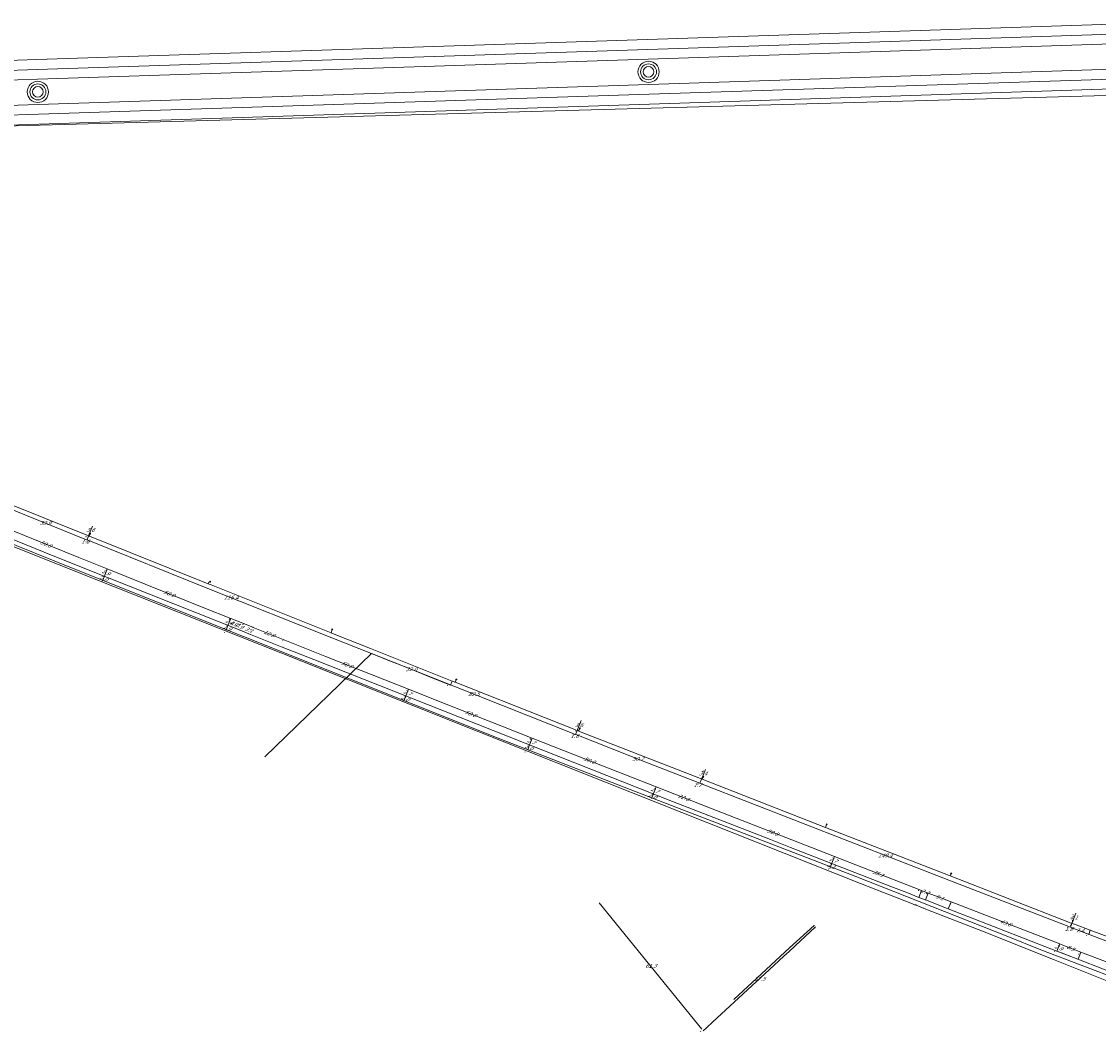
# Model space of a CAD drawing. Header units: metres. Extents: x 124576 to 133557, y 395865 to 402386.
# Tile 371 of 447: x 130482 to 130887, y 400899 to 401279. Entities that reach past the tile are written whole.
import ezdxf
from ezdxf.enums import TextEntityAlignment as Align

# ---------------------------------------------------------------- set-up
doc = ezdxf.new("R2010")
doc.units = ezdxf.units.M
doc.header["$MEASUREMENT"] = 0
for name, color, linetype, lineweight in [('LG_Hoog_Spanning_P_Tennet_Tso', 7, 'Continuous', 0), ('LG_Laag_Spanning_P_Enexis_Netbeheer_BV', 7, 'Continuous', 0), ('LG_Midden_Spanning_P_Enexis_Netbeheer_BV', 7, 'Continuous', 0), ('MV_Laag_Spanning', 7, 'Continuous', 0), ('MV_Laag_Spanning_lijn', 7, 'Continuous', 0), ('MV_Laag_Spanning_pijl', 7, 'Continuous', 0), ('MV_Midden_Spanning', 7, 'Continuous', 0), ('MV_Midden_Spanning_lijn', 7, 'Continuous', 0), ('MV_Midden_Spanning_pijl', 7, 'Continuous', 0)]:
    doc.layers.add(name, color=color, linetype=linetype, lineweight=lineweight)
for name, color, linetype, lineweight, true_color in [('LG_Hoog_Spanning_Tennet_Tso', 1, 'Continuous', 13, 0xff0000), ('LG_Laag_Spanning_Enexis_Netbeheer_BV', 7, 'Continuous', 13, 0x960000), ('LG_Midden_Spanning_Enexis_Netbeheer_BV', 7, 'Continuous', 13, 0xd20000), ('LG_Riool_Onder_Druk_Gemeente_Tilburg_Ruimtelijke_Uitvoering', 7, 'Continuous', 13, 0x800080)]:
    doc.layers.add(name, color=color, linetype=linetype, lineweight=lineweight, true_color=true_color)
doc.styles.add('Klic_Annotatie', font='verdanai.ttf', dxfattribs={"oblique": 20, "height": 1.4})

# ---------------------------------------------------------------- blocks, each defined once
blk = doc.blocks.new('Mof')
at = {"layer": 'LG_Laag_Spanning_P_Enexis_Netbeheer_BV'}
h = blk.add_hatch(color=256, dxfattribs=at)
edge = h.paths.add_edge_path()
edge.add_arc((0, 0), 2, 0, 360)
blk = doc.blocks.new('Mof_1')
at = {"layer": 'LG_Midden_Spanning_P_Enexis_Netbeheer_BV'}
h = blk.add_hatch(color=256, dxfattribs=at)
edge = h.paths.add_edge_path()
edge.add_arc((0, 0), 2, 0, 360)
blk = doc.blocks.new('Streetlight')
at = {"layer": 'LG_Laag_Spanning_P_Enexis_Netbeheer_BV'}
for p, q in [((-1.8, 1.8), (-1.1, 1.1)), ((0, 2.5), (0, 1.5)), ((1.8, 1.8), (1.1, 1.1)), ((-1.1, -1.1), (-1.8, -1.8)), ((0, -1.5), (0, -2.5)), ((1.1, -1.1), (1.8, -1.8))]:
    blk.add_line(p, q, dxfattribs=at)
at = {"layer": 'LG_Laag_Spanning_P_Enexis_Netbeheer_BV', "flags": 128}
for points in [[(-2.5, 0), (-1.5, 0)], [(1.5, 0), (2.5, 0)]]:
    blk.add_lwpolyline(points, dxfattribs=at)
at = {"layer": 'LG_Laag_Spanning_P_Enexis_Netbeheer_BV'}
blk.add_circle((0, 0), 1.5, dxfattribs=at)
blk = doc.blocks.new('m_pijl')
at = {"layer": 'MV_Laag_Spanning_pijl'}
blk.add_hatch(color=7, dxfattribs=at).paths.add_polyline_path([(-1, -0.3), (-1, 0), (-1, 0.3), (0, 0)])
at = {"layer": 'MV_Laag_Spanning_pijl', "flags": 128}
blk.add_lwpolyline([(-1, 0), (-1, 0.3), (0, 0), (-1, -0.3), (-1, 0)], close=True, dxfattribs=at)
blk = doc.blocks.new('m_pijl_1')
at = {"layer": 'MV_Midden_Spanning_pijl'}
blk.add_hatch(color=7, dxfattribs=at).paths.add_polyline_path([(-1, -0.3), (-1, 0), (-1, 0.3), (0, 0)])
at = {"layer": 'MV_Midden_Spanning_pijl', "flags": 128}
blk.add_lwpolyline([(-1, 0), (-1, 0.3), (0, 0), (-1, -0.3), (-1, 0)], close=True, dxfattribs=at)
blk = doc.blocks.new('GSM Mast_1')
at = {"layer": 'LG_Hoog_Spanning_P_Tennet_Tso'}
for radius in [40, 30, 20]:
    blk.add_circle((0, 0), radius, dxfattribs=at)

msp = doc.modelspace()

# ---------------------------------------------------------------- linework, layer by layer
at = {"layer": 'LG_Hoog_Spanning_Tennet_Tso'}
for p, q in [((130717.01, 401271.89), (130922.4, 401278.66)), ((130717.13, 401268.19), (130929.56, 401275.2)), ((130487.47, 401264.37), (130717.01, 401271.89)), ((130717.25, 401264.49), (130936.72, 401271.73)), ((130487.6, 401260.67), (130717.13, 401268.19)), ((130257.92, 401256.8), (130487.47, 401264.37)), ((130487.72, 401256.97), (130717.25, 401264.49)), ((130717.57, 401255), (130947.18, 401262.57)), ((130258.05, 401253.1), (130487.6, 401260.67)), ((130258.17, 401249.4), (130487.72, 401256.97)), ((130717.69, 401251.3), (130947.3, 401258.87)), ((130488.03, 401247.48), (130717.57, 401255)), ((130717.81, 401247.6), (130947.42, 401255.18)), ((130488.15, 401243.78), (130717.69, 401251.3)), ((130258.49, 401239.9), (130488.03, 401247.48)), ((130488.27, 401240.08), (130717.81, 401247.6)), ((130258.61, 401236.21), (130488.15, 401243.78)), ((130258.73, 401232.51), (130488.27, 401240.08))]:
    msp.add_line(p, q, dxfattribs=at)
at = {"layer": 'LG_Hoog_Spanning_Tennet_Tso', "flags": 128}
for points in [[(130974.98, 401253.21), (130231.97, 401232.5), (130184.08, 401253.61), (130038.81, 401213.03)], [(130907.26, 400911), (130887.12, 400919.05), (130869.67, 400926.03), (130843.6, 400936.46), (130821.67, 400944.97), (130820.84, 400945.36), (130820.65, 400945.36), (130818.01, 400946.42), (130817.83, 400946.54), (130817.4, 400946.63), (130816.65, 400946.95), (130797.02, 400954.62), (130653.58, 401011.68), (130579.18, 401041.28), (130579.18, 401041.28), (130579.18, 401041.28), (130564.05, 401047.29), (130510.69, 401068.49), (130465.53, 401086.48)]]:
    msp.add_lwpolyline(points, dxfattribs=at)
at = {"layer": 'LG_Laag_Spanning_Enexis_Netbeheer_BV'}
for p, q in [((130507.13, 401085.21), (130507.49, 401086.14)), ((130598.1, 401048.84), (130598.48, 401050.11)), ((130644.7, 401030.3), (130645.15, 401031.31)), ((130737.54, 400993.79), (130737.97, 400994.7)), ((130783.96, 400975.7), (130784.35, 400976.84)), ((130830.82, 400957.44), (130831.18, 400958.37)), ((130876.52, 400939.62), (130876.92, 400940.65))]:
    msp.add_line(p, q, dxfattribs=at)
at = {"layer": 'LG_Laag_Spanning_Enexis_Netbeheer_BV', "flags": 128}
for points in [[(130418.02, 401121.12), (130461.11, 401103.74), (130475.49, 401097.94), (130506.04, 401085.64), (130507.13, 401085.21), (130507.89, 401084.9), (130551.86, 401067.32), (130553.01, 401066.86), (130598.1, 401048.84), (130599.05, 401048.46), (130599.26, 401048.37), (130612.95, 401042.9), (130614.81, 401042.16), (130643.62, 401030.73)], [(130418.02, 401121.12), (130461.11, 401103.74), (130475.49, 401097.94), (130506.04, 401085.64), (130507.13, 401085.21), (130507.89, 401084.9), (130551.86, 401067.32), (130553.01, 401066.86), (130598.1, 401048.84), (130599.05, 401048.46), (130599.26, 401048.37), (130612.95, 401042.9), (130614.81, 401042.16), (130643.62, 401030.73)], [(130551.86, 401067.32), (130552.09, 401067.84), (130552.67, 401068.07)], [(130643.62, 401030.73), (130644.7, 401030.3), (130689.64, 401012.48), (130690.89, 401011.99), (130691.5, 401011.75), (130737.54, 400993.79), (130783.96, 400975.7), (130830.82, 400957.44), (130875.59, 400939.98), (130876.52, 400939.62), (130877.46, 400939.27), (130883.46, 400937.05)], [(130643.62, 401030.73), (130644.7, 401030.3), (130689.64, 401012.48), (130690.89, 401011.99), (130691.5, 401011.75), (130737.54, 400993.79), (130783.96, 400975.7), (130830.82, 400957.44), (130875.59, 400939.98), (130876.52, 400939.62), (130877.46, 400939.27), (130883.46, 400937.05)], [(130690.89, 401011.99), (130691.37, 401012.37), (130691.58, 401012.92)], [(130779.62, 400938.87), (130770.4, 400930.4), (130759.85, 400920.64), (130749.49, 400911)], [(130779.62, 400938.87), (130770.4, 400930.4), (130759.85, 400920.64), (130749.49, 400911)], [(130779.62, 400938.87), (130770.4, 400930.4), (130759.85, 400920.64), (130749.49, 400911)], [(130883.46, 400937.05), (130923.66, 400922.14), (130953.72, 400911)], [(130883.46, 400937.05), (130923.66, 400922.14), (130953.72, 400911)]]:
    msp.add_lwpolyline(points, dxfattribs=at)
at = {"layer": 'LG_Midden_Spanning_Enexis_Netbeheer_BV'}
for p, q in [((130563.87, 401049.84), (130564.74, 401049.49)), ((130564.74, 401049.49), (130567.8, 401048.27)), ((130567.8, 401048.27), (130579.76, 401043.51)), ((130819.04, 400949.39), (130821.54, 400948.41)), ((130821.54, 400948.41), (130830.02, 400945.11)), ((130870.9, 400929.19), (130878.74, 400926.14))]:
    msp.add_line(p, q, dxfattribs=at)
at = {"layer": 'LG_Midden_Spanning_Enexis_Netbeheer_BV', "flags": 128}
for points in [[(130466.48, 401088.84), (130490.29, 401079.21), (130505.57, 401073.05), (130563.87, 401049.84), (130564.74, 401049.49), (130567.8, 401048.27), (130579.76, 401043.51), (130591.66, 401038.77), (130726.44, 400985.4), (130739.68, 400980.26), (130763.19, 400971.11), (130770.82, 400968.16), (130808.47, 400953.52), (130814.49, 400951.17), (130819.04, 400949.39), (130821.54, 400948.41), (130830.02, 400945.11), (130868.64, 400930.07), (130870.9, 400929.19), (130878.74, 400926.14), (130888.37, 400922.4), (130903.83, 400916.48), (130918.23, 400911)], [(130466.48, 401088.84), (130490.29, 401079.21), (130505.57, 401073.05), (130563.87, 401049.84), (130564.74, 401049.49), (130567.8, 401048.27), (130579.76, 401043.51)], [(130466.48, 401088.84), (130490.29, 401079.21), (130505.57, 401073.05), (130563.87, 401049.84), (130564.74, 401049.49), (130567.8, 401048.27), (130579.76, 401043.51), (130591.66, 401038.77), (130726.44, 400985.4), (130739.68, 400980.26), (130763.19, 400971.11), (130770.82, 400968.16), (130808.47, 400953.52), (130814.49, 400951.17), (130819.04, 400949.39), (130821.54, 400948.41), (130830.02, 400945.11), (130868.64, 400930.07), (130870.9, 400929.19), (130878.74, 400926.14), (130888.37, 400922.4), (130903.83, 400916.48), (130918.23, 400911)], [(130466.48, 401088.84), (130490.29, 401079.21), (130505.57, 401073.05), (130563.87, 401049.84)], [(130466.48, 401088.84), (130490.29, 401079.21), (130505.57, 401073.05), (130563.87, 401049.84)], [(130466.48, 401088.84), (130490.29, 401079.21), (130505.57, 401073.05), (130563.87, 401049.84)], [(130466.48, 401088.84), (130490.29, 401079.21), (130505.57, 401073.05), (130563.87, 401049.84), (130564.74, 401049.49), (130567.8, 401048.27)], [(130466.48, 401088.84), (130490.29, 401079.21), (130505.57, 401073.05), (130563.87, 401049.84), (130564.74, 401049.49), (130567.8, 401048.27)], [(130466.48, 401088.84), (130490.29, 401079.21), (130505.57, 401073.05), (130563.87, 401049.84), (130564.74, 401049.49), (130567.8, 401048.27)], [(130466.48, 401088.84), (130490.29, 401079.21), (130505.57, 401073.05), (130563.87, 401049.84), (130564.74, 401049.49)], [(130466.48, 401088.84), (130490.29, 401079.21), (130505.57, 401073.05), (130563.87, 401049.84), (130564.74, 401049.49)], [(130466.48, 401088.84), (130490.29, 401079.21), (130505.57, 401073.05), (130563.87, 401049.84), (130564.74, 401049.49)], [(130466.48, 401088.84), (130490.29, 401079.21), (130505.57, 401073.05), (130563.87, 401049.84)], [(130563.87, 401049.84), (130564.74, 401049.49), (130567.8, 401048.27), (130579.76, 401043.51), (130591.66, 401038.77), (130726.44, 400985.4), (130739.68, 400980.26), (130763.19, 400971.11), (130770.82, 400968.16), (130808.47, 400953.52), (130814.49, 400951.17), (130819.04, 400949.39), (130821.54, 400948.41), (130830.02, 400945.11)], [(130563.87, 401049.84), (130564.74, 401049.49), (130567.8, 401048.27), (130579.76, 401043.51), (130591.66, 401038.77), (130726.44, 400985.4), (130739.68, 400980.26), (130763.19, 400971.11), (130770.82, 400968.16), (130808.47, 400953.52), (130814.49, 400951.17), (130819.04, 400949.39), (130821.54, 400948.41), (130830.02, 400945.11)], [(130563.87, 401049.84), (130564.74, 401049.49), (130567.8, 401048.27), (130579.76, 401043.51), (130591.66, 401038.77), (130726.44, 400985.4), (130739.68, 400980.26), (130763.19, 400971.11), (130770.82, 400968.16), (130808.47, 400953.52), (130814.49, 400951.17), (130819.04, 400949.39), (130821.54, 400948.41), (130830.02, 400945.11)], [(130564.74, 401049.49), (130567.8, 401048.27), (130579.76, 401043.51), (130591.66, 401038.77), (130726.44, 400985.4), (130739.68, 400980.26), (130763.19, 400971.11), (130770.82, 400968.16), (130808.47, 400953.52), (130814.49, 400951.17), (130819.04, 400949.39), (130821.54, 400948.41)], [(130564.74, 401049.49), (130567.8, 401048.27), (130579.76, 401043.51), (130591.66, 401038.77), (130726.44, 400985.4), (130739.68, 400980.26), (130763.19, 400971.11), (130770.82, 400968.16), (130808.47, 400953.52), (130814.49, 400951.17), (130819.04, 400949.39), (130821.54, 400948.41)], [(130564.74, 401049.49), (130567.8, 401048.27), (130579.76, 401043.51), (130591.66, 401038.77), (130726.44, 400985.4), (130739.68, 400980.26), (130763.19, 400971.11), (130770.82, 400968.16), (130808.47, 400953.52), (130814.49, 400951.17), (130819.04, 400949.39), (130821.54, 400948.41)], [(130567.8, 401048.27), (130579.76, 401043.51), (130591.66, 401038.77), (130726.44, 400985.4), (130739.68, 400980.26), (130763.19, 400971.11), (130770.82, 400968.16), (130808.47, 400953.52), (130814.49, 400951.17), (130819.04, 400949.39)], [(130567.8, 401048.27), (130579.76, 401043.51), (130591.66, 401038.77), (130726.44, 400985.4), (130739.68, 400980.26), (130763.19, 400971.11), (130770.82, 400968.16), (130808.47, 400953.52), (130814.49, 400951.17), (130819.04, 400949.39)], [(130567.8, 401048.27), (130579.76, 401043.51), (130591.66, 401038.77), (130726.44, 400985.4), (130739.68, 400980.26), (130763.19, 400971.11), (130770.82, 400968.16), (130808.47, 400953.52), (130814.49, 400951.17), (130819.04, 400949.39)], [(130579.76, 401043.51), (130591.66, 401038.77), (130726.44, 400985.4), (130739.68, 400980.26)], [(130579.76, 401043.51), (130591.66, 401038.77), (130726.44, 400985.4), (130739.68, 400980.26)], [(130739.68, 400980.26), (130763.19, 400971.11), (130770.82, 400968.16), (130808.47, 400953.52), (130814.49, 400951.17), (130819.04, 400949.39), (130821.54, 400948.41), (130830.02, 400945.11), (130868.64, 400930.07), (130870.9, 400929.19), (130878.74, 400926.14), (130888.37, 400922.4), (130903.83, 400916.48), (130918.23, 400911)], [(130739.68, 400980.26), (130763.19, 400971.11), (130770.82, 400968.16), (130808.47, 400953.52), (130814.49, 400951.17), (130819.04, 400949.39)], [(130819.04, 400949.39), (130821.54, 400948.41), (130830.02, 400945.11), (130868.64, 400930.07), (130870.9, 400929.19), (130878.74, 400926.14), (130888.37, 400922.4), (130903.83, 400916.48), (130918.23, 400911)], [(130819.04, 400949.39), (130821.54, 400948.41), (130830.02, 400945.11), (130868.64, 400930.07), (130870.9, 400929.19), (130878.74, 400926.14), (130888.37, 400922.4), (130903.83, 400916.48), (130918.23, 400911)], [(130819.04, 400949.39), (130821.54, 400948.41), (130830.02, 400945.11), (130868.64, 400930.07), (130870.9, 400929.19), (130878.74, 400926.14), (130888.37, 400922.4), (130903.83, 400916.48), (130918.23, 400911)], [(130821.54, 400948.41), (130830.02, 400945.11), (130868.64, 400930.07), (130870.9, 400929.19), (130878.74, 400926.14), (130888.37, 400922.4), (130903.83, 400916.48), (130918.23, 400911)], [(130821.54, 400948.41), (130830.02, 400945.11), (130868.64, 400930.07), (130870.9, 400929.19), (130878.74, 400926.14), (130888.37, 400922.4), (130903.83, 400916.48), (130918.23, 400911)], [(130821.54, 400948.41), (130830.02, 400945.11), (130868.64, 400930.07), (130870.9, 400929.19), (130878.74, 400926.14), (130888.37, 400922.4), (130903.83, 400916.48), (130918.23, 400911)], [(130830.02, 400945.11), (130868.64, 400930.07), (130870.9, 400929.19), (130878.74, 400926.14), (130888.37, 400922.4), (130903.83, 400916.48), (130918.23, 400911)], [(130830.02, 400945.11), (130868.64, 400930.07), (130870.9, 400929.19), (130878.74, 400926.14), (130888.37, 400922.4), (130903.83, 400916.48), (130918.23, 400911)], [(130830.02, 400945.11), (130868.64, 400930.07), (130870.9, 400929.19), (130878.74, 400926.14), (130888.37, 400922.4), (130903.83, 400916.48), (130918.23, 400911)], [(130830.02, 400945.11), (130868.64, 400930.07), (130870.9, 400929.19)], [(130870.9, 400929.19), (130872.99, 400928.37), (130874.82, 400927.66), (130878.74, 400926.14)], [(130870.9, 400929.19), (130872.99, 400928.37), (130874.82, 400927.66), (130878.74, 400926.14)], [(130870.9, 400929.19), (130872.99, 400928.37), (130874.82, 400927.66), (130878.74, 400926.14)], [(130870.9, 400929.19), (130872.99, 400928.37), (130874.82, 400927.66), (130878.74, 400926.14)], [(130870.9, 400929.19), (130872.99, 400928.37), (130874.82, 400927.66), (130878.74, 400926.14)], [(130870.9, 400929.19), (130872.99, 400928.37), (130874.82, 400927.66), (130878.74, 400926.14)], [(130870.9, 400929.19), (130872.99, 400928.37), (130874.82, 400927.66), (130878.74, 400926.14)], [(130870.9, 400929.19), (130872.99, 400928.37), (130874.82, 400927.66), (130878.74, 400926.14)], [(130870.9, 400929.19), (130872.99, 400928.37), (130874.82, 400927.66), (130878.74, 400926.14)], [(130870.9, 400929.19), (130872.99, 400928.37), (130874.82, 400927.66), (130878.74, 400926.14)], [(130870.9, 400929.19), (130872.99, 400928.37), (130874.82, 400927.66), (130878.74, 400926.14)], [(130870.9, 400929.19), (130872.99, 400928.37), (130874.82, 400927.66), (130878.74, 400926.14)], [(130870.9, 400929.19), (130872.99, 400928.37), (130874.82, 400927.66), (130878.74, 400926.14)], [(130878.74, 400926.14), (130888.37, 400922.4), (130903.83, 400916.48), (130918.23, 400911)]]:
    msp.add_lwpolyline(points, dxfattribs=at)
at = {"layer": 'LG_Riool_Onder_Druk_Gemeente_Tilburg_Ruimtelijke_Uitvoering', "flags": 128}
msp.add_lwpolyline([(130912.99, 400911), (130895.18, 400918.17), (130864.9, 400929.73), (130852.48, 400934.68), (130795.29, 400957.28), (130719.51, 400986.41), (130661.54, 401009.02), (130500.5, 401073.34), (130444.54, 401095.79)], dxfattribs=at)
at = {"layer": 'MV_Laag_Spanning_lijn'}
for p, q in [((130573.2, 401002.25), (130613.29, 401041.04)), ((130643.62, 401030.73), (130642.99, 401029.22)), ((130882.84, 400935.45), (130883.46, 400937.05))]:
    msp.add_line(p, q, dxfattribs=at)
at = {"layer": 'MV_Laag_Spanning_pijl'}
for p, q in [((130506.96, 401085.27), (130508.45, 401088.96)), ((130506.37, 401083.79), (130506.96, 401085.27)), ((130690.57, 401012.11), (130692.05, 401015.89)), ((130689.98, 401010.62), (130690.57, 401012.11)), ((130736.71, 400992.29), (130737.33, 400993.88)), ((130737.33, 400993.88), (130738.76, 400997.49)), ((130698.84, 400947.38), (130737.45, 400899.79)), ((130876.52, 400939.62), (130877.99, 400943.46)), ((130875.95, 400938.13), (130876.52, 400939.62)), ((130875.95, 400938.13), (130882.84, 400935.45))]:
    msp.add_line(p, q, dxfattribs=at)
at = {"layer": 'MV_Laag_Spanning_pijl', "flags": 128}
for points in [[(130474.92, 401096.44), (130506.16, 401083.87), (130506.37, 401083.79)], [(130506.37, 401083.79), (130552.44, 401065.28), (130598.38, 401046.98), (130613.29, 401041.04)], [(130613.29, 401041.04), (130620.63, 401038.12), (130626.28, 401035.89), (130635.73, 401032.11), (130642.99, 401029.22)], [(130613.29, 401041.04), (130613.29, 401041.04), (130644.16, 401028.75), (130689.98, 401010.62)], [(130689.98, 401010.62), (130690.44, 401010.44), (130717.06, 401000), (130736.71, 400992.29)], [(130736.71, 400992.29), (130736.96, 400992.19), (130830.22, 400955.86), (130875.95, 400938.13)], [(130737.94, 400899.18), (130739.2, 400900.34), (130741.6, 400902.57), (130743.09, 400903.95), (130762.93, 400922.3), (130764.62, 400923.86), (130768.26, 400927.23), (130770.23, 400929.05), (130772.52, 400931.17), (130780.19, 400938.26)], [(130875.95, 400938.13), (130876.21, 400938.02), (130962.38, 400904.91)]]:
    msp.add_lwpolyline(points, dxfattribs=at)
at = {"layer": 'MV_Midden_Spanning_lijn'}
for p, q in [((130820, 400952.01), (130819.04, 400949.39)), ((130822.51, 400951.03), (130821.54, 400948.41)), ((130831.12, 400947.69), (130830.02, 400945.11)), ((130879.94, 400928.82), (130878.88, 400926.15))]:
    msp.add_line(p, q, dxfattribs=at)
at = {"layer": 'MV_Midden_Spanning_pijl'}
for p, q in [((130513.97, 401072.9), (130512.89, 401070.21)), ((130512.89, 401070.21), (130512.15, 401068.35)), ((130559.33, 401051.66), (130558.63, 401049.9)), ((130560.37, 401054.27), (130559.33, 401051.66)), ((130560.37, 401054.27), (130564.92, 401052.45)), ((130564.92, 401052.45), (130565.75, 401052.11)), ((130627.21, 401027.63), (130626.21, 401025.12)), ((130626.21, 401025.12), (130625.48, 401023.26)), ((130672.71, 401006.73), (130671.98, 401004.87)), ((130673.71, 401009.24), (130672.71, 401006.73)), ((130720.25, 400990.97), (130719.25, 400988.46)), ((130720.25, 400990.97), (130740.73, 400982.95)), ((130719.25, 400988.46), (130718.52, 400986.6)), ((130786.31, 400962.23), (130785.55, 400960.27)), ((130787.29, 400964.74), (130786.31, 400962.23)), ((130787.29, 400964.74), (130820, 400952.01)), ((130820, 400952.01), (130822.51, 400951.03)), ((130872.01, 400931.87), (130870.91, 400929.19)), ((130879.94, 400928.82), (130926.62, 400910.9))]:
    msp.add_line(p, q, dxfattribs=at)
at = {"layer": 'MV_Midden_Spanning_pijl', "flags": 128}
for points in [[(130467.58, 401091.56), (130503.32, 401077.18), (130513.97, 401072.9)], [(130513.97, 401072.91), (130550.28, 401058.3), (130560.37, 401054.27)], [(130565.75, 401052.11), (130568.63, 401050.96), (130568.78, 401050.9)], [(130568.78, 401050.9), (130580.67, 401046.14), (130580.75, 401046.11)], [(130580.75, 401046.11), (130595.74, 401040.11), (130627.21, 401027.63)], [(130627.21, 401027.63), (130641.3, 401022.04), (130673.71, 401009.24)], [(130673.71, 401009.26), (130697.18, 401000), (130720.25, 400990.97)], [(130740.72, 400982.96), (130778.7, 400968.09), (130787.29, 400964.74)], [(130822.51, 400951.03), (130827.64, 400949.04), (130830.99, 400947.74), (130831.12, 400947.69)], [(130831.12, 400947.69), (130871.97, 400931.89), (130872.03, 400931.86)], [(130872.01, 400931.87), (130873.75, 400931.2), (130879.94, 400928.82)]]:
    msp.add_lwpolyline(points, dxfattribs=at)

# ---------------------------------------------------------------- block references
at = {"layer": 'LG_Hoog_Spanning_P_Tennet_Tso', "xscale": 0.1, "yscale": 0.1, "zscale": 0.1}
for p in [(130717.41, 401259.75), (130487.87, 401252.22)]:
    msp.add_blockref('GSM Mast_1', p, dxfattribs=at)
at = {"layer": 'LG_Laag_Spanning_P_Enexis_Netbeheer_BV', "xscale": 0.1, "yscale": 0.1, "zscale": 0.1}
for p in [(130507.13, 401085.21), (130551.86, 401067.32), (130598.1, 401048.84), (130643.62, 401030.73), (130644.7, 401030.3), (130690.89, 401011.99), (130737.54, 400993.79), (130783.96, 400975.7), (130830.82, 400957.44), (130876.52, 400939.62), (130883.46, 400937.05)]:
    msp.add_blockref('Mof', p, dxfattribs=at)
for name, p, rotation in [('Streetlight', (130507.49, 401086.14), 291), ('Streetlight', (130552.67, 401068.07), 22), ('Streetlight', (130598.48, 401050.11), 287), ('Streetlight', (130645.15, 401031.31), 294), ('Streetlight', (130691.58, 401012.92), 292), ('Streetlight', (130737.97, 400994.7), 296), ('Streetlight', (130784.35, 400976.84), 289), ('Streetlight', (130831.18, 400958.37), 291), ('Mof', (130779.62, 400938.87), 359), ('Mof', (130779.62, 400938.87), 359), ('Streetlight', (130876.92, 400940.65), 291)]:
    msp.add_blockref(name, p, dxfattribs=dict(at, rotation=rotation))
at = {"layer": 'LG_Midden_Spanning_P_Enexis_Netbeheer_BV', "xscale": 0.1, "yscale": 0.1, "zscale": 0.1, "rotation": 359}
for p in [(130563.87, 401049.84), (130563.87, 401049.84), (130563.87, 401049.84), (130564.74, 401049.49), (130564.74, 401049.49), (130564.74, 401049.49), (130567.8, 401048.27), (130567.8, 401048.27), (130567.8, 401048.27), (130579.76, 401043.51), (130739.68, 400980.26), (130819.04, 400949.39), (130819.04, 400949.39), (130819.04, 400949.39), (130821.54, 400948.41), (130821.54, 400948.41), (130821.54, 400948.41), (130830.02, 400945.11), (130830.02, 400945.11), (130830.02, 400945.11)]:
    msp.add_blockref('Mof_1', p, dxfattribs=at)
at = {"layer": 'MV_Laag_Spanning_pijl', "xscale": 0.1, "yscale": 0.1, "zscale": 0.1}
for p, rotation in [((130508, 401088), 68), ((130506, 401083), 339), ((130506, 401085), 68), ((130613, 401041), 339), ((130642, 401029), 339), ((130692, 401015), 68), ((130689, 401010), 339), ((130690, 401012), 68), ((130738, 400997), 68), ((130736, 400992), 339), ((130737, 400993), 68), ((130877, 400943), 68.99999999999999), ((130780, 400938), 42), ((130875, 400938), 339), ((130876, 400939), 68), ((130882, 400935), 339), ((130737, 400899), 310)]:
    msp.add_blockref('m_pijl', p, dxfattribs=dict(at, rotation=rotation))
at = {"layer": 'MV_Midden_Spanning_pijl', "xscale": 0.1, "yscale": 0.1, "zscale": 0.1}
for p, rotation in [((130513, 401072), 339), ((130512, 401070), 249), ((130512, 401068), 249), ((130559, 401051), 249), ((130560, 401054), 339), ((130564, 401052), 339), ((130565, 401052), 339), ((130558, 401049), 249), ((130568, 401050), 339), ((130580, 401046), 339), ((130627, 401027), 339), ((130625, 401023), 249), ((130626, 401025), 249), ((130672, 401006), 249), ((130673, 401009), 339), ((130671, 401004), 249), ((130720, 400990), 339), ((130718, 400986), 249), ((130719, 400988), 249), ((130740, 400982), 339), ((130786, 400962), 249), ((130787, 400964), 339), ((130785, 400960), 249), ((130819, 400952), 339), ((130822, 400951), 339), ((130831, 400947), 339), ((130870, 400929), 248), ((130872, 400931), 340), ((130879, 400928), 339)]:
    msp.add_blockref('m_pijl_1', p, dxfattribs=dict(at, rotation=rotation))

# ---------------------------------------------------------------- texts
at = {"layer": 'MV_Laag_Spanning', "style": 'Klic_Annotatie', "oblique": 20}
for s, p in [('33.9', (130490.64, 401090.11)), ('3.6', (130507.51, 401087.5)), ('1.6', (130505.57, 401083.14)), ('116.4', (130560.38, 401062.12)), ('32.0', (130628.15, 401035.14)), ('82.5', (130651.62, 401025.8)), ('3.6', (130691.13, 401014.13)), ('1.6', (130689.52, 401010.03)), ('50.2', (130713.34, 401001.46)), ('3.4', (130737.84, 400996.01)), ('1.7', (130735.69, 400991.59)), ('149.4', (130806.31, 400965.17)), ('4.1', (130877.14, 400941.85)), ('1.6', (130875.31, 400937.49)), ('7.4', (130879.47, 400936.98))]:
    msp.add_text(s, height=1.4, dxfattribs=at).set_placement(p, align=Align.MIDDLE_CENTER)
for s, p in [('61.3', (130718.15, 400923.58)), ('57.5', (130759.07, 400918.72))]:
    msp.add_text(s, height=1.4, rotation=1, dxfattribs=at).set_placement(p, align=Align.MIDDLE_CENTER)
at = {"layer": 'MV_Midden_Spanning', "style": 'Klic_Annotatie', "oblique": 20}
for s, rotation, p in [('50.0', 338, (130490.77, 401082.23)), ('2.9', 338, (130513.43, 401071.55)), ('2.0', 338, (130512.52, 401069.28)), ('50.0', 338, (130537.17, 401063.58)), ('1.9', 338, (130558.98, 401050.78)), ('2.8', 338, (130559.85, 401052.97)), ('4.9', 338, (130561.21, 401052.37)), ('0.9', 338, (130563.46, 401051.39)), ('3.1', 338, (130567.15, 401050.02)), ('12.8', 338, (130574.73, 401048.52)), ('50.0', 338, (130603.97, 401036.85)), ('2.7', 338, (130626.71, 401026.37)), ('2.0', 338, (130625.85, 401024.19)), ('50.0', 338, (130650.45, 401018.42)), ('2.0', 338, (130672.34, 401005.8)), ('2.7', 338, (130673.21, 401007.99)), ('50.0', 338, (130695.13, 401000.96)), ('2.7', 338, (130719.75, 400989.72)), ('2.0', 338, (130718.88, 400987.53)), ('22.0', 339, (130730.49, 400986.96)), ('50.0', 339, (130764, 400973.84)), ('2.1', 339, (130785.93, 400961.25)), ('2.7', 339, (130786.8, 400963.49)), ('35.1', 339, (130803.64, 400958.38)), ('2.7', 339, (130821.25, 400951.52)), ('9.1', 339, (130826.75, 400949.38)), ('43.8', 339, (130851.54, 400939.79)), ('2.9', 338, (130871.46, 400930.53)), ('8.5', 339, (130875.98, 400930.34))]:
    msp.add_text(s, height=1.4, rotation=rotation, dxfattribs=at).set_placement(p, align=Align.MIDDLE_CENTER)

doc.saveas('drawing.dxf')
